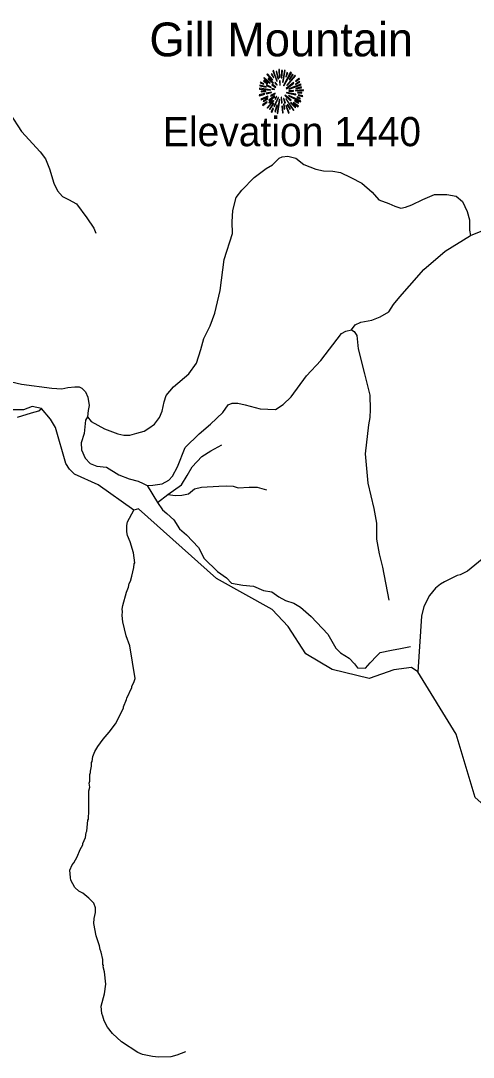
# Model space of a CAD drawing. Extents: x 1248089 to 1457196, y 820910 to 988753.
# Drawn here: x 1332957 to 1335904, y 860506 to 867253 of the extents above; entities that cross this region are included whole.
import ezdxf

# ---------------------------------------------------------------- set-up
doc = ezdxf.new("R2010")
doc.units = 0
for name, color, linetype in [('Exist Geographical Mountain Summit CELL', 7, 'Continuous'), ('Exist Geographical Mountain Summit Elevation Number Label', 7, 'Continuous'), ('Exist Geographical Mountain Summit Label', 7, 'Continuous'), ('Exist Hydrographic Misc Water Feature', 7, 'Continuous'), ('Exist Hydrographic Reservoir', 7, 'Continuous'), ('Exist Road Non-System Type 51', 7, 'Continuous')]:
    doc.layers.add(name, color=color, linetype=linetype)

msp = doc.modelspace()

# ---------------------------------------------------------------- linework, layer by layer
at = {"layer": 'Exist Geographical Mountain Summit CELL'}
for points in [[(1334598.8, 866926), (1334625, 866859.1), (1334627.9, 866860.2), (1334603.9, 866928.5)], [(1334637.4, 866935.4), (1334641.4, 866883.4), (1334644.6, 866883.8), (1334643.2, 866936.5)], [(1334653.4, 866881.3), (1334657.3, 866881.3), (1334661, 866928.5), (1334655.5, 866928.5)], [(1334665.4, 866852.9), (1334680.3, 866930), (1334674.8, 866931.8), (1334662.1, 866853.7)], [(1334538.9, 866859.1), (1334564.7, 866842.7), (1334566.9, 866845.3), (1334541.8, 866863.1)], [(1334540, 866878), (1334579.6, 866847.5), (1334581.8, 866849.7), (1334543.6, 866882.4)], [(1334560.3, 866902.7), (1334596.3, 866865.3), (1334599.6, 866867.8), (1334564.4, 866907.4)], [(1334568.3, 866875), (1334601, 866846), (1334603.2, 866848.2), (1334571.2, 866880.2)], [(1334587.9, 866904.2), (1334603.5, 866882.4), (1334605.4, 866883.8), (1334592, 866908.2)], [(1334632.6, 866874), (1334635.2, 866874.7), (1334626.1, 866922.7), (1334621.8, 866921.6)], [(1334642.8, 866862), (1334644.2, 866832.9), (1334646.8, 866833.2), (1334646.8, 866862.4)], [(1334668.6, 866831.1), (1334671.5, 866829.3), (1334720.2, 866913.9), (1334714.7, 866917.6)], [(1334683.1, 866888.1), (1334686.4, 866887), (1334695.9, 866913.9), (1334691.2, 866915.7)], [(1334689.7, 866832.6), (1334691.9, 866830.4), (1334747.5, 866894.7), (1334743.5, 866899.4)], [(1334727.1, 866904.2), (1334706.1, 866870.7), (1334709, 866869.6), (1334731.4, 866900.9)], [(1334747.5, 866860.6), (1334749.3, 866858), (1334772.2, 866874.3), (1334768.5, 866878)], [(1334511.6, 866807.8), (1334583.6, 866800.9), (1334583.9, 866803.8), (1334511.6, 866812.9)], [(1334514.2, 866828.9), (1334555.6, 866819.5), (1334556.7, 866822.7), (1334515.3, 866833.6)], [(1334517.1, 866848.2), (1334539.6, 866839.5), (1334540.7, 866842.4), (1334518.5, 866853.3)], [(1334523.7, 866790.4), (1334553.4, 866791.9), (1334553.4, 866795.5), (1334522.6, 866795.5)], [(1334555.6, 866831.1), (1334586.1, 866819.1), (1334587.2, 866821.3), (1334557.8, 866835.2)], [(1334592, 866836.6), (1334617, 866817.6), (1334619.2, 866820.5), (1334594.5, 866839.8)], [(1334592.3, 866806.8), (1334609.4, 866804.6), (1334609.8, 866806.8), (1334593, 866811.1)], [(1334611.6, 866849.7), (1334625.4, 866833.2), (1334627.5, 866835.4), (1334614.8, 866852.6)], [(1334686.4, 866812.6), (1334688.2, 866810), (1334736.9, 866846), (1334733.7, 866850.4)], [(1334702.5, 866797), (1334702.5, 866794.1), (1334732.6, 866794.1), (1334733.3, 866799.1)], [(1334703.5, 866809.7), (1334704.6, 866807.4), (1334782.7, 866836.2), (1334780.9, 866840.9)], [(1334745.7, 866795.9), (1334798, 866799.1), (1334798.3, 866803.8), (1334746.1, 866799.1)], [(1334747.5, 866837.7), (1334775.1, 866852.6), (1334772.2, 866857.6), (1334746.1, 866840.2)], [(1334749.3, 866809.7), (1334786, 866816.2), (1334784.6, 866821.7), (1334747.9, 866811.9)], [(1334510.2, 866770.1), (1334511.6, 866765), (1334547.6, 866775.5), (1334545.4, 866778.8)], [(1334519.9, 866742.4), (1334522.6, 866737.8), (1334568, 866757.7), (1334566.5, 866762.4)], [(1334531.2, 866705.7), (1334534.1, 866701.7), (1334562.5, 866722.8), (1334559.9, 866726.1)], [(1334537.5, 866726.5), (1334566.5, 866743.2), (1334564.4, 866746.8), (1334535.2, 866731.5)], [(1334556, 866781.4), (1334557, 866776.6), (1334590.2, 866785), (1334589.4, 866788.6)], [(1334562.2, 866686.1), (1334565, 866683.6), (1334605.8, 866731.2), (1334602.9, 866733.3)], [(1334577.5, 866717.4), (1334596.7, 866735.5), (1334593.4, 866737.8), (1334573, 866720.6)], [(1334573.7, 866735.9), (1334576.7, 866732.2), (1334611.2, 866760.6), (1334609.4, 866763.2)], [(1334583.6, 866767.2), (1334585.8, 866762.4), (1334614.5, 866777.6), (1334613.4, 866781)], [(1334605.4, 866695.9), (1334609.8, 866694.1), (1334636.3, 866752.6), (1334633.8, 866753.4)], [(1334612.3, 866745.3), (1334615.5, 866742.4), (1334625.7, 866758.8), (1334623.9, 866760.2)], [(1334626.8, 866650.5), (1334631.5, 866649.4), (1334644.2, 866738.8), (1334641, 866739.6)], [(1334652.3, 866754.5), (1334656.2, 866717.4), (1334660.6, 866717.7), (1334655.5, 866755.2)], [(1334668.3, 866745.7), (1334677, 866715.9), (1334681, 866717.7), (1334670.4, 866746.8)], [(1334676.7, 866766.1), (1334715.1, 866730.8), (1334717.7, 866735.2), (1334678.5, 866768.3)], [(1334682.8, 866743.5), (1334733.3, 866668.7), (1334736.9, 866671.6), (1334685.3, 866744.6)], [(1334687.8, 866783.2), (1334748.6, 866771.2), (1334749.7, 866775.5), (1334689, 866786.8)], [(1334701.7, 866763.6), (1334779.8, 866725.3), (1334781.6, 866730.8), (1334703.2, 866766.4)], [(1334740.9, 866729.4), (1334766, 866716.3), (1334768.5, 866719.9), (1334743.1, 866733.3)], [(1334755.1, 866753.4), (1334776.2, 866745.3), (1334778, 866749.7), (1334756.6, 866756.6)], [(1334760.6, 866783.9), (1334787.1, 866781.7), (1334787.1, 866786), (1334761, 866787.1)], [(1334764.6, 866766.8), (1334792.9, 866759.5), (1334793.6, 866765), (1334765.6, 866771.2)], [(1334602.1, 866717.4), (1334577.1, 866678.1), (1334580.3, 866675.6), (1334606.1, 866715.2)], [(1334587.2, 866658.9), (1334592, 866656), (1334602.9, 866680.7), (1334599.6, 866682.9)], [(1334617, 866660.7), (1334629, 866703.5), (1334625.4, 866703.9), (1334612.6, 866661.7)], [(1334658.4, 866695.9), (1334662.1, 866653.5), (1334666.1, 866654.5), (1334662.8, 866695.9)], [(1334678.1, 866679.2), (1334672.6, 866709), (1334669.3, 866709), (1334673.7, 866678.1)], [(1334682.8, 866700.7), (1334700.3, 866650.9), (1334704.6, 866652.7), (1334685.7, 866701.4)], [(1334693.3, 866706.4), (1334709.3, 866677), (1334713.3, 866679.2), (1334697, 866707.9)], [(1334715.1, 866717.7), (1334745.3, 866688.6), (1334748.6, 866691.2), (1334717.4, 866720.2)], [(1334731.9, 866718.4), (1334762.4, 866692.6), (1334765.6, 866696.3), (1334733.7, 866721)]]:
    msp.add_lwpolyline(points, close=True, dxfattribs=at)
at = {"layer": 'Exist Hydrographic Misc Water Feature'}
for points in [[(1335386, 863027.7), (1335226, 862971.8), (1334984.9, 863029.3), (1334813, 863131.2), (1334699.9, 863310.8), (1334594, 863421.2), (1334232, 863622.2), (1333724.9, 864075.5), (1333693, 864067.3), (1333461.9, 864231.8), (1333307.8, 864302), (1333275.4, 864334.4), (1333251.9, 864369.8), (1333184.1, 864605.5), (1333151.7, 864658.6), (1333092.8, 864729.3)], [(1333667.4, 863183.6), (1333644.3, 863249.8), (1333621.3, 863340), (1333617.5, 863381.9), (1333620.2, 863407), (1333618.6, 863423), (1333623.1, 863446.8), (1333647.1, 863534.3), (1333659.8, 863566), (1333664.3, 863589.9), (1333672.7, 863605.7), (1333681.5, 863637.4), (1333694.7, 863693.1), (1333695.2, 863717.1), (1333699.4, 863725), (1333692.8, 863789.2), (1333670.5, 863861.7), (1333653.5, 863902.1), (1333647.9, 863926.3), (1333648.9, 863966.2), (1333653.5, 863990.1), (1333693, 864067.3)], [(1335963.3, 863747.3), (1335867.6, 863669.6), (1335819.1, 863646.8), (1335798.9, 863641.2), (1335716, 863601.3), (1335691.6, 863585.8), (1335659, 863558.6), (1335620, 863511.5), (1335582.3, 863440.4), (1335566.9, 863376.8), (1335543, 863014.8)], [(1334031.4, 860541.8), (1333974.9, 860519.1), (1333934.6, 860508), (1333854.6, 860505.9), (1333814.6, 860510.8), (1333751, 860524.3), (1333719.3, 860537.1), (1333612.8, 860605.5), (1333556.1, 860660.9), (1333523, 860701.6), (1333499.9, 860742.2), (1333492.6, 860774.4), (1333485, 860790.5), (1333482, 860838.6), (1333503.9, 860918), (1333511.4, 860981.9), (1333503.2, 861062.1), (1333493.8, 861094.3), (1333496.1, 861102.2), (1333492.2, 861110.3), (1333492.9, 861142.3), (1333482, 861190.6), (1333474.4, 861206.8), (1333471, 861230.7), (1333448.4, 861295.3), (1333434.3, 861375.6), (1333435, 861409.7), (1333443.8, 861447.4), (1333444.6, 861479.4), (1333433.2, 861509.6), (1333402, 861542.3), (1333362.7, 861573.3), (1333335, 861587.9), (1333309.5, 861610.5), (1333284.6, 861659.1), (1333281, 861675.2), (1333278.1, 861723.3), (1333292.9, 861758.9), (1333303.1, 861770.6), (1333326, 861810.1), (1333345.2, 861857.7), (1333361.9, 861889.3), (1333362, 861897.3), (1333378.9, 861936.8), (1333383.6, 861968.7), (1333387.8, 861976.6), (1333393.5, 862048.5), (1333397.7, 862056.4), (1333400.8, 862112.3), (1333401.8, 862240.2), (1333406.4, 862264.1), (1333402.9, 862290.2), (1333407.2, 862304.1), (1333408.2, 862346.1), (1333412.5, 862360), (1333410.7, 862368.1), (1333417.5, 862399.8), (1333418, 862423.8), (1333422.2, 862431.7), (1333426.9, 862463.6), (1333439.6, 862495.3), (1333460.3, 862528.8), (1333493.4, 862576.1), (1333532.4, 862621.1), (1333573.7, 862676.2), (1333626, 862778.9), (1333626.2, 862786.9), (1333647.2, 862834.5), (1333647.4, 862842.5), (1333681, 862913.6), (1333681.3, 862921.6), (1333693.8, 862945.3), (1333701.8, 862971.3), (1333667.4, 863183.6)], [(1338399, 861677.1), (1338174, 861714.5), (1337610.4, 861947.8), (1337224, 862101.2), (1336911, 862284.7), (1336704, 862348), (1336462, 862326.6), (1336210, 862249.6), (1336040.9, 862144.7), (1335974, 862146), (1335917, 862196.4), (1335792, 862609.2), (1335543, 863014.8), (1335502, 863041.9), (1335386, 863027.7)]]:
    msp.add_lwpolyline(points, dxfattribs=at)
at = {"layer": 'Exist Hydrographic Reservoir'}
msp.add_lwpolyline([(1332936.7, 864673.3), (1333028, 864699.9), (1333075.2, 864714.6), (1333092.8, 864729.3), (1333031, 864741.1), (1332975, 864720.5), (1332883.7, 864720.5)], dxfattribs=at)
at = {"layer": 'Exist Road Non-System Type 51'}
for points in [[(1332145.3, 866872.8), (1332231.7, 866900.3), (1332395.7, 866931.4), (1332497.5, 866941.8), (1332563, 866946.9), (1332609.6, 866945.2), (1332654.5, 866938.3), (1332692.4, 866919.3), (1332739, 866860.6), (1332858.1, 866706.9), (1332887.4, 866649.9), (1332963.4, 866532.5), (1333085.1, 866400.2), (1333117.9, 866353.5), (1333143.8, 866287.9), (1333173.1, 866194.7), (1333197.2, 866146.3), (1333230, 866108.4), (1333268, 866089.4), (1333321.5, 866060), (1333387.1, 865970.2), (1333433.4, 865901.7), (1333447.2, 865870.7)], [(1332859.7, 864911.8), (1332963.2, 864887.7), (1333159.9, 864861.8), (1333224.7, 864856.8), (1333264.4, 864865.4), (1333309.3, 864870.6), (1333338.6, 864870.6), (1333355.9, 864862), (1333380, 864837.8), (1333393.8, 864803.3), (1333402.5, 864748), (1333395.6, 864715.2), (1333392.1, 864675.5), (1333416.3, 864644.4), (1333502.5, 864596.1), (1333590.5, 864563.3), (1333628.5, 864554.6), (1333668.2, 864554.6), (1333713.1, 864568.4), (1333761.4, 864580.5), (1333792.4, 864601.2), (1333828.7, 864627.1), (1333861.4, 864670.3), (1333878.7, 864711.8), (1333892.5, 864772.2), (1333904.6, 864813.6), (1333951.2, 864868.9), (1334051.3, 864953.5), (1334102.3, 865023.7), (1334129.9, 865113.5), (1334150.6, 865184.3), (1334192, 865267.2), (1334221.4, 865348.4), (1334255.9, 865496.9), (1334281.7, 865698.9), (1334336.7, 865868.7), (1334335, 865944.7), (1334338.4, 866017.2), (1334360.8, 866101.8), (1334397.1, 866150.1), (1334478.2, 866233), (1334555.8, 866291.7), (1334597.2, 866315.9), (1334640.4, 866357.3), (1334659.4, 866367.7), (1334697.3, 866371.2), (1334749.1, 866357.3), (1334800.8, 866317.6), (1334878.5, 866286.6), (1334928.5, 866276.2), (1334990.7, 866274.5), (1335039, 866265.8), (1335108, 866233), (1335178, 866195.4), (1335247, 866136.6), (1335290.1, 866086.6), (1335354, 866062.4), (1335393.6, 866045.1), (1335431.6, 866033), (1335462.7, 866039.9), (1335504.1, 866053.8), (1335576.5, 866088.3), (1335651.8, 866122.9), (1335731.8, 866122.9), (1335793.3, 866110.6), (1335833.3, 866076.7), (1335864.1, 866012), (1335879.5, 865956.6), (1335879.5, 865888.8), (1335887.2, 865855)], [(1335887.2, 865855), (1336036.4, 865916.5)], [(1335110.7, 865239.9), (1335134.8, 865272.7), (1335172.8, 865291.7), (1335243.5, 865303.8), (1335298.8, 865324.5), (1335354, 865359), (1335385, 865405.6), (1335426.4, 865455.7), (1335488.6, 865528.2), (1335582.5, 865633.2), (1335721, 865753.3), (1335887.2, 865855)], [(1333779.9, 864227.2), (1333817.9, 864230.6), (1333878.2, 864239.3), (1333921.4, 864261.7), (1333945.5, 864287.6), (1333978.3, 864349.8), (1334028.4, 864475.8), (1334119.8, 864563.9), (1334194, 864627.8), (1334273.4, 864703.8), (1334307.9, 864753.8), (1334333.8, 864764.2), (1334371.7, 864764.2), (1334418.3, 864753.8), (1334517.3, 864726.4), (1334615.6, 864723), (1334667.4, 864755.8), (1334719.1, 864804.1), (1334819.2, 864942.3), (1334912.2, 865041.3), (1335046.8, 865217.4), (1335074.4, 865231.2), (1335110.7, 865239.9)], [(1335110.7, 865239.9), (1335129.7, 865229.5), (1335145.2, 865203.6), (1335153.8, 865117.3), (1335195.2, 864954.9), (1335229.7, 864815.1), (1335233.2, 864721.8), (1335231.5, 864670), (1335222.8, 864623.4), (1335200.4, 864433.5), (1335217.7, 864241.8), (1335257.3, 864077.8), (1335274.6, 863982.8), (1335274.6, 863879.2), (1335291.9, 863782.5), (1335312.6, 863696.2), (1335353.7, 863481.3)], [(1333392.1, 864675.5), (1333379.6, 864653.7), (1333371, 864565.6), (1333352, 864505.2), (1333353.7, 864460.3), (1333377.9, 864405), (1333408.9, 864370.5), (1333452, 864353.2), (1333515.9, 864346.3), (1333595.3, 864296.2), (1333662.6, 864270.3), (1333721.2, 864254.8), (1333754, 864241), (1333779.9, 864227.2)], [(1333849, 864117.5), (1333914.3, 864169.2), (1334004, 864233), (1334040.2, 864293.5), (1334073, 864348.7), (1334136.9, 864416.1), (1334195.5, 864452.3), (1334268, 864492.1)], [(1333779.9, 864227.2), (1333849, 864117.5), (1333880, 864069.1), (1333909.3, 864045), (1333954.2, 864003.5), (1333992.2, 863946.5), (1334037, 863906.8), (1334114.7, 863823.9), (1334152.6, 863753.1), (1334238.1, 863667.8), (1334296.8, 863626.4), (1334329.6, 863591.9), (1334403.8, 863578), (1334472.8, 863572.9), (1334538.4, 863543.5), (1334591.8, 863534.9), (1334638.4, 863503.8), (1334681.6, 863479.6), (1334735.1, 863462.4), (1334779.9, 863436.5), (1334848.9, 863376), (1334957.7, 863260.3), (1335009.4, 863168.8), (1335040.1, 863138), (1335095.3, 863103.5), (1335131.5, 863067.2), (1335150.5, 863041.3), (1335202.3, 863037.9), (1335233.3, 863072.4), (1335276.5, 863119), (1335298.9, 863139.7), (1335371.4, 863155.3), (1335430, 863167.4), (1335495.6, 863179.5)], [(1333914.3, 864169.2), (1333964.3, 864162.2), (1334007.4, 864164), (1334048.9, 864172.6), (1334088.5, 864205.4), (1334135.1, 864215.8), (1334247.3, 864222.7), (1334295.6, 864226.1), (1334340.5, 864222.7), (1334373.3, 864212.3), (1334444, 864215.8), (1334497.5, 864215.8), (1334557.9, 864200.2)]]:
    msp.add_lwpolyline(points, dxfattribs=at)

# ---------------------------------------------------------------- texts
at = {"layer": 'Exist Geographical Mountain Summit Elevation Number Label'}
msp.add_text('Elevation 1440', height=190, dxfattribs=at).set_placement((1333883.2, 866436.2))
at = {"layer": 'Exist Geographical Mountain Summit Label'}
msp.add_text('Gill Mountain', height=220, dxfattribs=at).set_placement((1333795.5, 867021.2))

doc.saveas('drawing.dxf')
